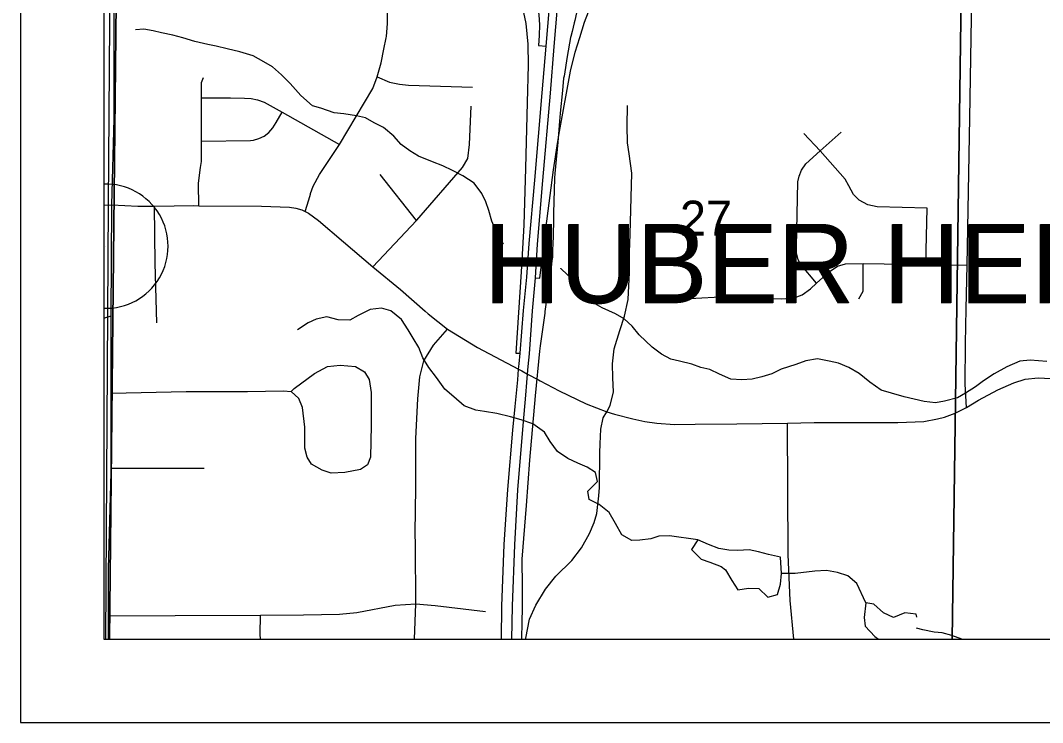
# Model space of a CAD drawing. Extents: x -38.1 to 35.9, y -2.7 to 28.5.
# Drawn here: x 8.015 to 9.239, y 12.831 to 13.672 of the extents above; entities that cross this region are included whole.
import ezdxf

# ---------------------------------------------------------------- set-up
doc = ezdxf.new("R2010")
doc.units = 0
for name, color, linetype in [('GM_X_City_Street', 7, 'Continuous'), ('GM_X_City_Street_Text', 7, 'Continuous'), ('GM_X_Corporation', 7, 'Continuous'), ('GM_X_Corporation_Text', 7, 'Continuous'), ('GM_X_County_ROW', 7, 'Continuous'), ('GM_X_Interstate_Location', 7, 'Continuous'), ('GM_X_Major_River_Text', 7, 'Continuous'), ('GM_X_Minor_River', 7, 'Continuous'), ('GM_X_Rail_Line_Text', 7, 'Continuous'), ('GM_X_Section', 7, 'Continuous'), ('GM_X_Township_Subdivision', 7, 'Continuous'), ('GM_X_US_Route', 7, 'Continuous'), ('SC_Scratch10', 7, 'Continuous'), ('SH_Border', 7, 'Continuous'), ('SH_Data', 7, 'Continuous')]:
    doc.layers.add(name, color=color, linetype=linetype)

msp = doc.modelspace()

# ---------------------------------------------------------------- linework, layer by layer
at = {"layer": 'GM_X_City_Street'}
for points in [[(9.1474, 13.3263), (9.1483, 13.3785), (9.1516, 13.5548), (9.1536, 13.6743), (9.154, 13.715), (9.1558, 13.7846), (9.156, 13.8228), (9.1491, 13.9065)], [(8.7169, 13.2027), (8.721, 13.2106), (8.7248, 13.2268), (8.7242, 13.2434), (8.7237, 13.2602), (8.7256, 13.2785), (8.7323, 13.3004), (8.738, 13.3173), (8.7426, 13.3373), (8.7442, 13.3699), (8.7442, 13.3942), (8.745, 13.4158), (8.7469, 13.4886), (8.7436, 13.5118), (8.7418, 13.5249), (8.7412, 13.5455), (8.7415, 13.5698)], [(8.9681, 13.3568), (8.9493, 13.3793), (8.9462, 13.3851), (8.944, 13.3934), (8.9439, 13.4006), (8.9458, 13.4784), (8.9471, 13.4851), (8.95, 13.4922), (8.9553, 13.4999), (8.9726, 13.5153), (8.9974, 13.5377)], [(9.0989, 13.3795), (9.1004, 13.4467), (9.0405, 13.4482), (9.0297, 13.4509), (9.0192, 13.4562), (9.0124, 13.463), (9.0068, 13.4734), (9.0024, 13.4816), (8.9726, 13.5153), (8.9527, 13.5364)], [(8.8165, 13.3386), (8.8599, 13.3409), (8.9263, 13.3381), (8.9414, 13.3395), (8.9508, 13.3428), (8.961, 13.3502), (8.9681, 13.3568), (8.9834, 13.3706), (8.9933, 13.3772), (9.0026, 13.3803), (9.0241, 13.3804), (9.0989, 13.3795), (9.1483, 13.3785)], [(9.0186, 13.3383), (9.0238, 13.3473), (9.0241, 13.3804)], [(9.1477, 13.2079), (9.1461, 13.2361), (9.1466, 13.2849), (9.1474, 13.3263)], [(8.7091, 13.1645), (8.7099, 13.1822), (8.7126, 13.1957), (8.7169, 13.2027)], [(8.6199, 12.9308), (8.6199, 12.932), (8.6245, 12.9544), (8.6319, 12.9713), (8.6436, 12.9905), (8.656, 13.0059), (8.6752, 13.025), (8.6867, 13.0399), (8.6962, 13.0571), (8.7016, 13.0702), (8.7048, 13.0811), (8.7075, 13.1021), (8.708, 13.1124), (8.7086, 13.1536), (8.7091, 13.1645)]]:
    msp.add_lwpolyline(points, dxfattribs=at)
at = {"layer": 'GM_X_City_Street_Text'}
for points in [[(8.12, 12.9308), (8.12, 12.9587), (8.12, 13.0153), (8.1234, 13.1297), (8.1234, 13.2254), (8.1234, 13.3177), (8.1239, 13.4508), (8.1267, 13.5538), (8.1267, 13.7203), (8.1245, 13.8481), (8.1245, 13.8783), (8.1244, 13.8832), (8.1242, 13.8895), (8.1243, 13.8944), (8.1245, 13.8997), (8.1247, 13.9089)], [(8.1146, 13.4502), (8.1239, 13.4508), (8.1553, 13.4491), (8.1751, 13.4491), (8.2224, 13.4498), (8.2283, 13.4497), (8.3032, 13.4491), (8.337, 13.4479), (8.3445, 13.4466), (8.3515, 13.4449), (8.3557, 13.4428), (8.3598, 13.4406), (8.3718, 13.432), (8.4014, 13.4063), (8.4368, 13.3764), (8.4697, 13.3492), (8.4993, 13.3233), (8.5031, 13.3202)], [(8.5031, 13.3202), (8.5261, 13.3018), (8.5622, 13.2801), (8.6113, 13.2538), (8.615, 13.2518), (8.622, 13.248), (8.6349, 13.241)], [(8.6349, 13.241), (8.6369, 13.2399), (8.66, 13.2281), (8.6921, 13.2124), (8.7169, 13.2027), (8.7261, 13.2), (8.7482, 13.1944), (8.7625, 13.1914)], [(9.1477, 13.2079), (9.1622, 13.217), (9.1854, 13.2292), (9.2042, 13.2375), (9.2179, 13.2418), (9.2336, 13.2434), (9.2638, 13.2418), (9.3078, 13.2364), (9.3504, 13.2313), (9.3871, 13.2268), (9.4204, 13.2231), (9.4453, 13.22)], [(9.0618, 13.1903), (9.0656, 13.1903), (9.0964, 13.1914), (9.1128, 13.1946), (9.1215, 13.1965), (9.1343, 13.2011), (9.1477, 13.2079)], [(8.7625, 13.1914), (8.7768, 13.1895), (8.7978, 13.1879), (8.8229, 13.1882), (8.8728, 13.1887), (8.9335, 13.1895), (8.9653, 13.1901), (9.054, 13.1903), (9.0618, 13.1903)], [(8.941, 12.9308), (8.9366, 12.9769), (8.9342, 13.0319), (8.9335, 13.1895)]]:
    msp.add_lwpolyline(points, dxfattribs=at)
at = {"layer": 'GM_X_Corporation'}
msp.add_lwpolyline([(8.1169, 12.9308), (8.1202, 13.4509), (8.1267, 14.3761), (8.1272, 14.5808), (8.1295, 14.9033), (8.1448, 15.2944), (8.1561, 15.4105), (8.2031, 15.8872), (8.1758, 16.5559), (8.1657, 16.8852), (8.1819, 17.1843), (8.2212, 17.8697), (8.2224, 17.8749)], dxfattribs=at)
at = {"layer": 'GM_X_Corporation_Text'}
for points in [[(8.6198, 13.223), (8.6211, 13.2381), (8.622, 13.248), (8.6229, 13.2572), (8.6242, 13.2724), (8.6281, 13.324), (8.6315, 13.3633), (8.6339, 13.4038), (8.6403, 13.48), (8.6493, 13.5844), (8.654, 13.6402), (8.662, 13.7351), (8.6654, 13.7733), (8.6668, 13.7885), (8.6696, 13.8252), (8.6724, 13.8562), (8.6745, 13.884), (8.6748, 13.887), (8.6757, 13.8961)], [(8.5908, 12.9308), (8.5913, 12.9703), (8.594, 13.0439), (8.5983, 13.1099), (8.6042, 13.1808), (8.6072, 13.2093), (8.6102, 13.2413), (8.6113, 13.2538), (8.6119, 13.2603), (8.6131, 13.273), (8.6171, 13.3242), (8.621, 13.3641), (8.6241, 13.4043), (8.6306, 13.4805), (8.6396, 13.5849), (8.6442, 13.6407), (8.6523, 13.7356)], [(8.6033, 12.9308), (8.6038, 12.97), (8.6069, 13.0437), (8.6105, 13.1093), (8.6169, 13.1867), (8.6198, 13.223)]]:
    msp.add_lwpolyline(points, dxfattribs=at)
at = {"layer": 'GM_X_County_ROW'}
msp.add_line((8.1171, 13.4012), (8.1171, 13.4012), dxfattribs=at)
at = {"layer": 'GM_X_Interstate_Location'}
msp.add_line((8.1146, 13.4755), (8.1146, 13.3268), dxfattribs=at)
msp.add_arc((8.1171, 13.4012), 0.0744, 268.0698, 91.9302, dxfattribs=at)
at = {"layer": 'GM_X_Major_River_Text'}
for p, q in [((8.4891, 13.4321), (8.4454, 13.4872)), ((8.1146, 13.3151), (8.1234, 13.3177)), ((8.1234, 13.1355), (8.2346, 13.1355))]:
    msp.add_line(p, q, dxfattribs=at)
for points in [[(8.3557, 13.4428), (8.3599, 13.4568), (8.3619, 13.4636), (8.3619, 13.4643), (8.3654, 13.4733), (8.3729, 13.487), (8.3968, 13.523), (8.4365, 13.5899), (8.4418, 13.6039), (8.4467, 13.621), (8.4499, 13.6374), (8.4528, 13.6509), (8.4529, 13.6523), (8.4541, 13.668), (8.4541, 13.688), (8.4542, 13.6894), (8.4546, 13.704), (8.4546, 13.7206), (8.453, 13.7299), (8.4503, 13.7393), (8.4467, 13.7467), (8.4421, 13.7546), (8.4339, 13.7659)], [(8.2283, 13.4497), (8.2278, 13.4763), (8.2286, 13.483), (8.2303, 13.4953), (8.2313, 13.5028), (8.2313, 13.507), (8.2314, 13.5272), (8.2315, 13.5789), (8.2316, 13.5974), (8.2338, 13.6034)], [(8.4418, 13.6039), (8.4568, 13.5976), (8.4687, 13.5951), (8.4795, 13.5941), (8.5559, 13.5917)], [(8.2315, 13.5789), (8.2663, 13.5789), (8.283, 13.5786), (8.291, 13.5781), (8.2985, 13.5766), (8.3065, 13.5739), (8.3282, 13.5619), (8.3968, 13.523)], [(8.4368, 13.3764), (8.4891, 13.4321), (8.4895, 13.4326), (8.5441, 13.4956), (8.5504, 13.5061), (8.5525, 13.5229), (8.5546, 13.569)], [(8.2314, 13.5272), (8.29, 13.5277), (8.2937, 13.5282), (8.3, 13.5302), (8.3067, 13.5332), (8.3122, 13.5375), (8.317, 13.5429), (8.321, 13.5492), (8.3282, 13.5619)], [(8.1778, 13.3096), (8.176, 13.381), (8.1751, 13.4491)], [(8.4864, 12.9308), (8.488, 12.9731), (8.4876, 13.0433), (8.4875, 13.058), (8.4881, 13.1117), (8.4881, 13.1711), (8.4904, 13.2186), (8.4928, 13.2448), (8.4976, 13.2638), (8.5094, 13.2828), (8.5261, 13.3018)], [(8.1234, 13.2254), (8.2131, 13.2272), (8.2864, 13.2272), (8.3298, 13.2281), (8.3388, 13.2273), (8.3425, 13.2308), (8.3669, 13.2489), (8.3823, 13.257), (8.3977, 13.2588), (8.4158, 13.257), (8.4266, 13.2507), (8.4321, 13.2416), (8.4348, 13.2262), (8.4348, 13.1864), (8.4339, 13.1484), (8.4303, 13.1394), (8.4221, 13.134), (8.4031, 13.1304), (8.3868, 13.1295), (8.376, 13.1331), (8.3633, 13.1403), (8.3579, 13.1485), (8.3552, 13.1593), (8.3552, 13.1847), (8.3524, 13.2082), (8.3479, 13.219), (8.3389, 13.2272)], [(8.12, 12.9587), (8.2, 12.9591), (8.3021, 12.9592), (8.3538, 12.9598), (8.3969, 12.9604), (8.4174, 12.9624), (8.4636, 12.9714), (8.488, 12.9731), (8.5115, 12.971), (8.5281, 12.969), (8.5718, 12.9636)], [(8.302, 12.9308), (8.3018, 12.9368), (8.3021, 12.9592)]]:
    msp.add_lwpolyline(points, dxfattribs=at)
at = {"layer": 'GM_X_Rail_Line_Text'}
for points in [[(8.5729, 13.821), (8.5912, 13.7929), (8.5948, 13.7879), (8.6003, 13.7794), (8.605, 13.772), (8.6111, 13.7614), (8.6167, 13.7504), (8.6215, 13.7388), (8.6253, 13.7273), (8.6291, 13.7152), (8.6317, 13.7031), (8.6338, 13.6906), (8.6353, 13.6784), (8.6361, 13.6663), (8.6358, 13.6536), (8.6351, 13.6414), (8.6442, 13.6407)], [(8.6147, 13.6921), (8.6198, 13.6678), (8.6222, 13.6433), (8.6229, 13.6181), (8.6217, 13.5732), (8.6197, 13.4946), (8.6177, 13.4266), (8.6144, 13.3707), (8.6078, 13.2732), (8.6131, 13.273)], [(8.6582, 13.5267), (8.6601, 13.5387), (8.6735, 13.6109), (8.6791, 13.6336), (8.6844, 13.6513), (8.6903, 13.6694), (8.695, 13.682)], [(8.6315, 13.3633), (8.6368, 13.3628), (8.644, 13.422), (8.6529, 13.4926), (8.6582, 13.5267)]]:
    msp.add_lwpolyline(points, dxfattribs=at)
at = {"layer": 'GM_X_Section'}
for points in [[(8.593, 13.4038), (8.586, 13.4157), (8.5791, 13.4311), (8.5756, 13.4441), (8.572, 13.4544), (8.5672, 13.4644), (8.558, 13.4767), (8.5445, 13.4854), (8.5321, 13.4917), (8.5204, 13.4973), (8.5083, 13.5021), (8.4914, 13.5089), (8.4809, 13.5156), (8.4708, 13.523), (8.4619, 13.5331), (8.4495, 13.5432), (8.4382, 13.5491), (8.4277, 13.555), (8.4171, 13.5572), (8.402, 13.5598), (8.3902, 13.5611), (8.3744, 13.5664), (8.3646, 13.5693), (8.3504, 13.5817), (8.3377, 13.596), (8.3273, 13.6065), (8.3165, 13.6162), (8.306, 13.6222), (8.2932, 13.6293), (8.2773, 13.6341), (8.2622, 13.6375), (8.249, 13.6408), (8.2391, 13.6429), (8.2236, 13.6463), (8.2093, 13.6508), (8.1972, 13.654), (8.1835, 13.6566), (8.1737, 13.6591), (8.1624, 13.6612), (8.1525, 13.6603)], [(9.244, 13.263), (9.2239, 13.2649), (9.2114, 13.2637), (9.1961, 13.2568), (9.1807, 13.2483), (9.168, 13.2399), (9.1584, 13.2328), (9.1464, 13.2251), (9.1368, 13.2196), (9.1215, 13.2158), (9.1105, 13.2137), (9.0968, 13.2151), (9.073, 13.2209), (9.0579, 13.2254), (9.0454, 13.2287), (9.032, 13.2385), (9.0192, 13.2486), (9.0069, 13.2561), (8.9944, 13.2613), (8.9831, 13.2634), (8.9691, 13.2664), (8.9553, 13.264), (8.9431, 13.2597), (8.9259, 13.254), (8.9144, 13.2485), (8.9025, 13.2446), (8.8911, 13.2418), (8.8785, 13.2413), (8.8656, 13.242), (8.8517, 13.2479), (8.8404, 13.2535), (8.8295, 13.256), (8.8189, 13.26), (8.8041, 13.2634), (8.7936, 13.2659), (8.7823, 13.2718), (8.7714, 13.2804), (8.7558, 13.2952), (8.7472, 13.3056), (8.7375, 13.3142), (8.7274, 13.3201), (8.7112, 13.3276), (8.7003, 13.3339), (8.6884, 13.3471), (8.678, 13.3595), (8.662, 13.3746), (8.6617, 13.3748)], [(8.6957, 13.0977), (8.6943, 13.108), (8.7056, 13.1195), (8.7035, 13.1302), (8.6934, 13.1365), (8.6821, 13.1413), (8.6704, 13.1469), (8.6577, 13.1555), (8.6492, 13.1674), (8.6422, 13.1786), (8.6283, 13.1884), (8.6143, 13.1932), (8.6015, 13.1969), (8.5852, 13.2007), (8.5705, 13.2033), (8.5599, 13.205), (8.5459, 13.2102), (8.5336, 13.2208), (8.5231, 13.2301), (8.5128, 13.244), (8.5039, 13.256), (8.4965, 13.2675), (8.4918, 13.2801), (8.4848, 13.2909), (8.4789, 13.3009), (8.4712, 13.3136), (8.4581, 13.3238), (8.4472, 13.327), (8.4335, 13.3254), (8.4193, 13.3181), (8.4093, 13.3126), (8.3952, 13.3129), (8.3816, 13.3166), (8.369, 13.3139), (8.3594, 13.3095), (8.3464, 13.301)], [(8.8258, 13.0494), (8.7921, 13.0543), (8.7791, 13.0538), (8.7696, 13.0509), (8.7566, 13.0493), (8.7467, 13.0488), (8.7347, 13.0555), (8.7274, 13.0693), (8.7197, 13.0824), (8.7077, 13.0918), (8.6957, 13.0977)], [(9.027, 12.974), (9.0162, 12.9972), (9.0054, 13.0065), (8.9933, 13.0106), (8.98, 13.0128), (8.966, 13.0119), (8.9424, 13.0094), (8.926, 13.0093)], [(9.1419, 12.9308), (9.1301, 12.9352), (9.1187, 12.9381), (9.1089, 12.939), (9.0953, 12.942), (9.0877, 12.9437)]]:
    msp.add_lwpolyline(points, dxfattribs=at)
at = {"layer": 'GM_X_US_Route'}
for points in [[(8.1146, 17.8763), (8.1146, 12.9308), (14.9146, 12.9308)], [(8.1146, 17.8763), (8.1146, 12.9308), (9.4553, 12.9308)], [(8.6807, 13.6806), (8.6785, 13.6714), (8.6778, 13.6686), (8.6753, 13.6584), (8.6739, 13.6525), (8.6736, 13.6512), (8.6696, 13.6283), (8.666, 13.605), (8.6651, 13.6026), (8.6637, 13.5877), (8.6612, 13.5606), (8.6598, 13.5461), (8.6593, 13.5404), (8.6581, 13.5258), (8.6548, 13.4884), (8.6543, 13.4829), (8.6532, 13.4406), (8.6529, 13.4315), (8.6525, 13.4151), (8.6521, 13.402), (8.6521, 13.4016), (8.652, 13.3993), (8.6517, 13.3881), (8.6512, 13.3843), (8.6505, 13.3795), (8.647, 13.3541), (8.6427, 13.3229), (8.6425, 13.321), (8.6371, 13.282), (8.6362, 13.2754), (8.6312, 13.2221), (8.6245, 13.1448), (8.6202, 13.0908), (8.6151, 13.0264), (8.6156, 12.9931), (8.6156, 12.9677), (8.6153, 12.9512), (8.6149, 12.9308), (9.4011, 12.9308)]]:
    msp.add_lwpolyline(points, dxfattribs=at)
for points in [[(8.1146, 13.8455), (8.1146, 12.9308), (8.1212, 12.9308), (8.1309, 13.8454)], [(8.1212, 12.9308), (9.1306, 12.9308), (9.1432, 13.8435), (8.1309, 13.8454)], [(9.1306, 12.9308), (9.4231, 12.9308), (9.5052, 13.2546), (9.7737, 13.837), (9.1432, 13.8435)]]:
    msp.add_lwpolyline(points, close=True, dxfattribs=at)
at = {"layer": 'SC_Scratch10'}
for points in [[(8.9249, 13.0287), (8.9105, 13.0321), (8.8984, 13.0354), (8.8875, 13.0375), (8.8738, 13.037), (8.8631, 13.0372), (8.851, 13.0394), (8.8386, 13.0438), (8.8258, 13.0494), (8.8183, 13.0382), (8.8299, 13.0265), (8.8401, 13.0229), (8.854, 13.0177)], [(8.854, 13.0177), (8.8589, 13.0138), (8.8666, 13.0007), (8.874, 12.9899), (8.8866, 12.9919), (8.8991, 12.9913), (8.9099, 12.9808), (8.9214, 12.9843), (8.925, 12.9964), (8.926, 13.0093), (8.9249, 13.0287)], [(9.027, 12.974), (9.0253, 12.9567), (9.0262, 12.9461), (9.0377, 12.9337), (9.0424, 12.9308)], [(9.0883, 12.9569), (9.0873, 12.9604), (9.074, 12.9622), (9.0602, 12.9564), (9.0482, 12.962), (9.0366, 12.9725), (9.027, 12.974)]]:
    msp.add_lwpolyline(points, dxfattribs=at)
at = {"layer": 'SH_Border'}
for p, q in [((8.1146, 19.7308), (8.1146, 12.9308)), ((8.1146, 12.9308), (14.9146, 12.9308))]:
    msp.add_line(p, q, dxfattribs=at)
at = {"layer": 'SH_Data'}
for p, q in [((8.0146, 19.8308), (8.0146, 12.8308)), ((8.0146, 12.8308), (15.0146, 12.8308))]:
    msp.add_line(p, q, dxfattribs=at)

# ---------------------------------------------------------------- texts
at = {"layer": 'GM_X_Minor_River'}
msp.add_text('27', height=0.04186, rotation=0, dxfattribs=at).set_placement((8.8045, 13.4139))
at = {"layer": 'GM_X_Township_Subdivision'}
for p in [(8.5694, 13.3329), (8.5702, 13.3333)]:
    msp.add_text('HUBER HEIGHTS', height=0.094697, rotation=0, dxfattribs=at).set_placement(p)

doc.saveas('drawing.dxf')
